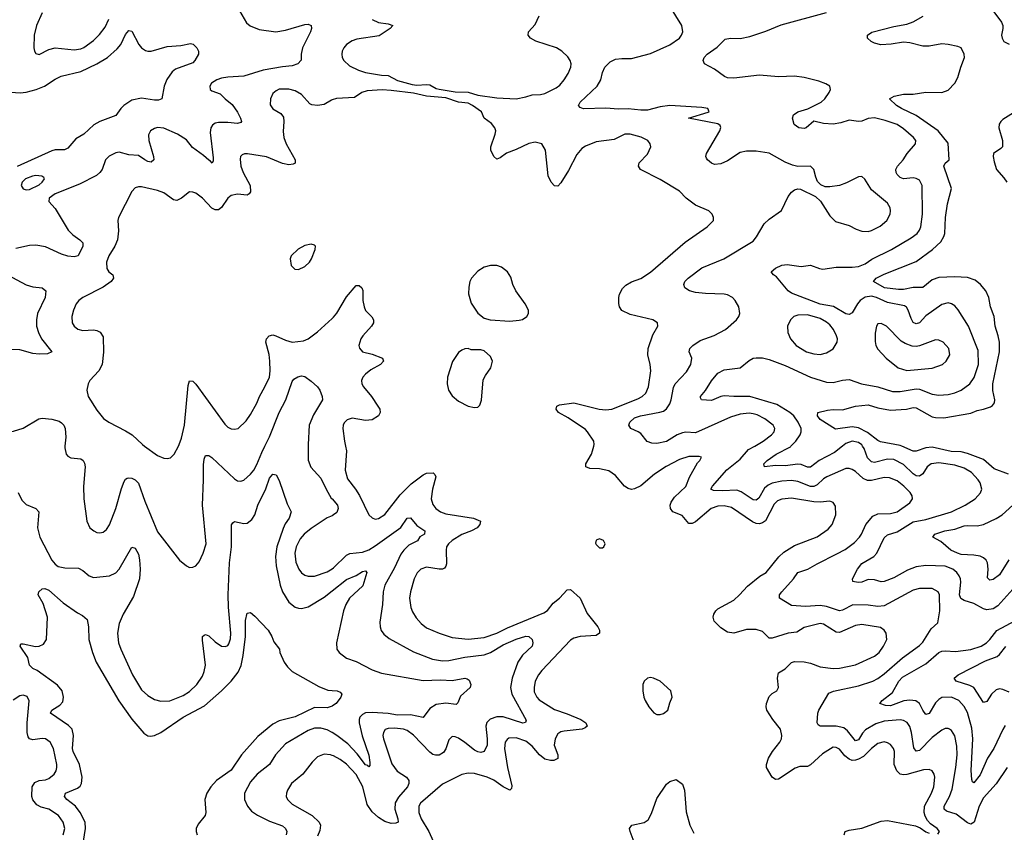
# Model space of a CAD drawing. Header units: inches. Extents: x 1834610 to 2027685, y 642842 to 774116.
# Tile 390 of 632: x 1998049 to 2004200, y 657586 to 662666. Entities that reach past the tile are written whole.
import ezdxf

# ---------------------------------------------------------------- set-up
doc = ezdxf.new("R2010")
doc.units = ezdxf.units.IN
doc.header["$MEASUREMENT"] = 0
for name, color, linetype in [('B9695', 7, 'Continuous'), ('B9696', 7, 'Continuous'), ('C0605', 7, 'Continuous'), ('C0606', 7, 'Continuous')]:
    doc.layers.add(name, color=color, linetype=linetype)

msp = doc.modelspace()

# ---------------------------------------------------------------- linework, layer by layer
at = {"layer": 'B9695', "color": 5}
for points, elevation in [([(1998331.3, 660000), (1998330.3, 659990), (1998338, 659950), (1998350, 659936.3), (1998367.6, 659927.6), (1998430, 659920.3), (1998445.5, 659910), (1998453.9, 659893.9), (1998456.9, 659870), (1998448, 659748), (1998450.3, 659670.3), (1998468.2, 659530), (1998487.3, 659490), (1998511, 659470), (1998530, 659460.5), (1998550, 659457.1), (1998570, 659461.6), (1998590, 659478), (1998610, 659507.7), (1998650, 659610.6), (1998684.8, 659735.2), (1998701.6, 659778.4), (1998710, 659792.4), (1998721.1, 659798.9), (1998730, 659802.6), (1998750, 659799), (1998770.4, 659790), (1998790, 659768), (1998830, 659655.5), (1998910, 659464.9), (1999046.9, 659286.9), (1999090, 659250.7), (1999110, 659242), (1999130, 659244), (1999150, 659251), (1999170, 659276), (1999195.6, 659330), (1999212.8, 659390), (1999189.8, 659629.8), (1999197.7, 659790), (1999197, 659883), (1999201.5, 659918.5), (1999210, 659940.5), (1999230, 659940.3), (1999250, 659927.8), (1999390, 659794.6), (1999410, 659783.6), (1999430, 659780.9), (1999450, 659786.5), (1999490, 659823.6), (1999510.7, 659849.3), (1999530, 659884.4), (1999560.9, 659959.1), (1999581, 660000)], 260), ([(1998828.7, 660000), (1998910, 659941.3), (1998950, 659923.8), (1998970, 659923), (1998990, 659927.7), (1999014, 659950), (1999039.9, 660000)], 280), ([(1999850.3, 660000), (1999851.9, 659911.9), (1999867.8, 659867.8), (1999930, 659799.3), (1999962.9, 659730), (1999995.2, 659675.2), (2000000, 659669.6)], 260), ([(1998039, 659710), (1998062.6, 659662.6), (1998090, 659634.9), (1998150.3, 659610.3), (1998168, 659590), (1998160.8, 659490), (1998173.6, 659430), (1998250, 659286.7), (1998270, 659261.7), (1998290, 659247.8), (1998330, 659239.6), (1998416.7, 659236.7), (1998442.9, 659222.9), (1998483, 659190), (1998510, 659179), (1998610, 659188.4), (1998650, 659208.1), (1998669.9, 659230.1), (1998750, 659367.7), (1998770, 659361.6), (1998790, 659324), (1998796.6, 659290), (1998800.6, 659230), (1998796.3, 659170), (1998759.4, 659060.6), (1998695.5, 658950), (1998669.2, 658890), (1998659.7, 658830), (1998666.9, 658770), (1998679.6, 658730), (1998753.4, 658570), (1998810, 658476.9), (1998850, 658441.5), (1998890, 658416.9), (1998930, 658404.7), (1998987.3, 658407.3), (1999070, 658441.2), (1999110, 658465.3), (1999155.2, 658510), (1999190, 658560.9), (1999202.1, 658590), (1999209.9, 658630), (1999190, 658786), (1999191.3, 658808.7), (1999201, 658819), (1999210, 658823.1), (1999230, 658812.9), (1999270, 658775.8), (1999310, 658749.2), (1999333.7, 658746.3), (1999350, 658754), (1999355.4, 658764.6), (1999365.7, 658794.3), (1999368.6, 658830), (1999353.3, 658993.3), (1999351, 659070), (1999359.6, 659270), (1999371.3, 659370), (1999372.7, 659507.3), (1999379.6, 659520.4), (1999390, 659528.2), (1999450, 659516.5), (1999470, 659519.1), (1999499, 659540.9), (1999517.6, 659570), (1999535.6, 659630), (1999586.5, 659733.5), (1999610, 659799.1), (1999630, 659824), (1999650, 659821), (1999670, 659784), (1999719.9, 659639.9), (1999744.6, 659590), (1999732.8, 659550), (1999706.8, 659513.2), (1999694.7, 659485.3), (1999654.9, 659370), (1999646.4, 659310), (1999650.9, 659250.9), (1999676.8, 659130), (1999690.9, 659090), (1999730, 659025.3), (1999770, 658992.6), (1999790, 658986.2), (1999810, 658985), (1999850, 658995.8), (1999950, 659054.6), (2000000, 659094.2)], 240), ([(2000000, 659565.1), (1999970, 659551.1), (1999870, 659484.5), (1999825.3, 659450), (1999800.3, 659419.7), (1999775.6, 659370), (1999767.1, 659330), (1999774.6, 659274.6), (1999792.8, 659230), (1999810, 659207.6), (1999830, 659194), (1999850, 659187.2), (1999890, 659187.5), (1999970, 659213.4), (2000000, 659232.6)], 260), ([(1998447.2, 657530), (1998460.4, 657610), (1998457.2, 657650), (1998426.9, 657710), (1998396.8, 657750), (1998344.2, 657790), (1998328.6, 657810), (1998334, 657830), (1998410, 657862.2), (1998425.6, 657874.4), (1998434.9, 657890), (1998438.8, 657930), (1998423.2, 658010), (1998381.9, 658090), (1998378.8, 658110), (1998384.4, 658190), (1998375.6, 658230), (1998354.3, 658254.3), (1998240.5, 658330), (1998249.8, 658350), (1998299.6, 658380.4), (1998319, 658401), (1998323.4, 658430), (1998314.1, 658470), (1998285.3, 658505.3), (1998157.1, 658597.1), (1998131.8, 658610), (1998109.8, 658629.9), (1998099.4, 658679.4), (1998052.3, 658750), (1998056.4, 658763.6), (1998070, 658763.8), (1998147.8, 658747.8), (1998170, 658749.3), (1998197.4, 658762.6), (1998215.9, 658790), (1998222.1, 658930), (1998195.3, 659015.3), (1998163.7, 659070), (1998169, 659090), (1998190, 659107.3), (1998206, 659110), (1998230, 659099.3), (1998320.4, 659020.4), (1998410, 658957.1), (1998440.9, 658940.9), (1998470, 658916), (1998479, 658870), (1998480.6, 658790), (1998503.5, 658710), (1998526.5, 658650), (1998667.6, 658407.6), (1998750, 658292.8), (1998824.9, 658204.9), (1998849.4, 658189.4), (1998866.5, 658186.5), (1998890, 658190.2), (1998929.9, 658210.1), (1999070, 658304.6), (1999203.5, 658376.5), (1999309.7, 658470), (1999370, 658530.4), (1999414, 658585.9), (1999432.2, 658627.7), (1999445.5, 658690), (1999458.4, 658810), (1999459.7, 658910), (1999470, 658956), (1999490, 658958.8), (1999517.3, 658937.3), (1999600.5, 658850), (1999623, 658810), (1999635.5, 658775.5), (1999670.8, 658730), (1999674.8, 658710), (1999700.7, 658650), (1999720.9, 658620.9), (1999750, 658590.7), (1999917.2, 658497.2), (1999974.6, 658474.6), (2000000, 658472.5)], 220), ([(1998320.8, 657570), (1998329.8, 657610), (1998319.8, 657650), (1998290.8, 657690), (1998230, 657729.9), (1998183.4, 657743.4), (1998156.8, 657756.8), (1998130, 657787.9), (1998123.7, 657810), (1998127.3, 657870), (1998143.6, 657896.4), (1998170, 657909.4), (1998210, 657914), (1998230, 657921), (1998264.1, 657950), (1998276.5, 657970), (1998281.6, 657990), (1998280.7, 658010), (1998259, 658110), (1998239.1, 658150), (1998210, 658169.8), (1998190, 658171.4), (1998130, 658164.3), (1998109.5, 658169.5), (1998101.5, 658181.5), (1998095, 658210), (1998095.6, 658270), (1998107, 658407), (1998095.2, 658435.2), (1998070, 658443.5), (1998050, 658439.2), (1998008.1, 658411.9)], 240), ([(2000000, 658374.8), (1999970, 658364), (1999890, 658365.1), (1999770, 658308.5), (1999670, 658282.5), (1999630, 658261), (1999535.7, 658184.3), (1999434.8, 658070), (1999370, 657974.4), (1999279, 657910), (1999242.4, 657870), (1999218.3, 657830), (1999205.7, 657790), (1999212, 657710), (1999206.4, 657690), (1999164, 657635.9), (1999152, 657610), (1999152, 657590), (1999158.4, 657570)], 220), ([(2000000, 658208.6), (1999970, 658226.7), (1999930, 658237.1), (1999890, 658237.4), (1999850, 658222.7), (1999710, 658138.2), (1999645.8, 658070), (1999610.1, 658009.9), (1999531.7, 657948.3), (1999490, 657900.5), (1999453.4, 657830), (1999454, 657790), (1999471.9, 657750), (1999497.8, 657717.8), (1999533.5, 657693.5), (1999610, 657655.3), (1999690, 657625.8), (1999710.3, 657610), (1999716.9, 657590), (1999714.2, 657570)], 240), ([(2000000, 658066.4), (1999990, 658069.8), (1999950, 658073.8), (1999910, 658057.7), (1999875.3, 658024.7), (1999818.3, 657950), (1999747.8, 657890), (1999721.5, 657850), (1999715.6, 657830), (1999714.3, 657810), (1999721.1, 657790), (1999750, 657762), (1999875.8, 657690), (1999919.7, 657650), (1999927.2, 657630), (1999923.9, 657596.1), (1999910, 657560.5)], 260)]:
    msp.add_lwpolyline(points, dxfattribs=dict(at, elevation=elevation))
at = {"layer": 'B9696', "color": 5}
for points, elevation in [([(1999421.7, 662721.7), (1999466.4, 662646.4), (1999488.3, 662628.3), (1999544.5, 662604.5), (1999649.8, 662590.2), (1999710, 662599.7), (1999830, 662636.1), (1999850, 662638), (1999870.5, 662630), (1999872, 662610), (1999864.6, 662590), (1999815.4, 662490), (1999807.8, 662450), (1999806.7, 662413.3), (1999786.8, 662390), (1999750, 662377.2), (1999690, 662371.4), (1999570, 662350.5), (1999450, 662311.8), (1999350, 662306.8), (1999310, 662299.4), (1999279.3, 662290), (1999247, 662270), (1999236.4, 662250), (1999239.1, 662230), (1999250, 662220.5), (1999301.3, 662201.3), (1999331.9, 662170), (1999375.5, 662135.5), (1999410, 662088.4), (1999428.8, 662050), (1999433.7, 662030), (1999430, 662022.7), (1999410, 662015.8), (1999350, 662023.7), (1999290, 662023.5), (1999270, 662019.7), (1999252.9, 662007.1), (1999243.6, 661990), (1999239.1, 661960.9), (1999257.5, 661802.5), (1999256.9, 661783.1), (1999250.3, 661769.7), (1999241.7, 661781.7), (1999230, 661786.9), (1999197.1, 661817.1), (1999127.3, 661867.3), (1999090, 661914.2), (1999035.1, 661950), (1998950, 661987.6), (1998910, 661991.9), (1998890, 661986.2), (1998866.3, 661970), (1998853.3, 661946.7), (1998854.7, 661910), (1998885.2, 661810), (1998886.3, 661790), (1998870, 661774.7), (1998850, 661778.5), (1998830, 661789), (1998790, 661817.8), (1998730, 661820.5), (1998670, 661837), (1998650, 661834), (1998608.3, 661811.7), (1998584.7, 661790), (1998563.2, 661730), (1998550, 661711.3), (1998527.5, 661692.5), (1998422.9, 661637.1), (1998270, 661577.1), (1998232, 661550), (1998230.4, 661530), (1998270, 661484.6), (1998351, 661351), (1998380.1, 661320.1), (1998424.4, 661290), (1998442.4, 661270), (1998443.8, 661250), (1998413, 661190), (1998390, 661183.5), (1998350, 661188), (1998310, 661199.8), (1998210, 661246.6), (1998150, 661255.7), (1998110, 661254), (1998024.6, 661235.4)], 260), ([(1998190, 662707.8), (1998154.7, 662630), (1998138.4, 662570), (1998137.4, 662490), (1998140.4, 662470), (1998150, 662454), (1998170, 662448.8), (1998230, 662478.5), (1998270, 662490.2), (1998390, 662477.8), (1998430, 662482.9), (1998450, 662491.2), (1998510, 662535), (1998547, 662573), (1998581.8, 662618.2), (1998605.6, 662670)], 260), ([(1997993.1, 662213.1), (1998052.3, 662207.7), (1998090, 662213), (1998151.8, 662230), (1998204.4, 662250), (1998270, 662294.2), (1998306.9, 662313.1), (1998430, 662342), (1998531.2, 662388.8), (1998596.8, 662430), (1998657.4, 662482.6), (1998679.8, 662510), (1998710, 662573.4), (1998730, 662597.3), (1998750, 662594.8), (1998793.7, 662510), (1998810.2, 662490), (1998833.8, 662473.8), (1998850, 662468.5), (1998870, 662469.3), (1998970, 662498.4), (1999055.3, 662504.7), (1999116.3, 662516.3), (1999133, 662513), (1999154.8, 662490), (1999166, 662470), (1999166.8, 662450), (1999143, 662410), (1999130, 662397), (1999023.1, 662356.9), (1999000.7, 662339.3), (1998968.7, 662291.3), (1998950.6, 662250), (1998936.3, 662170), (1998916.8, 662163.2), (1998890, 662162.3), (1998810, 662175.2), (1998750, 662162.2), (1998699, 662130), (1998679.6, 662110), (1998650, 662067), (1998550, 662029.8), (1998511.5, 662008.5), (1998450.3, 661950), (1998399.3, 661920.7), (1998350, 661862.4), (1998327.8, 661852.2), (1998270, 661851.6), (1998250, 661846.5), (1998032.8, 661747.2)], 240), ([(2000000, 662164.3), (1999996.8, 662163.2), (1999950, 662136.1), (1999909.8, 662129.8), (1999874, 662134), (1999860.7, 662140.7), (1999810, 662197.7), (1999770, 662220.9), (1999730, 662231.9), (1999670, 662230.5), (1999650, 662220.9), (1999630, 662203.6), (1999614.9, 662170), (1999614.3, 662134.3), (1999629.2, 662109.2), (1999679.4, 662079.4), (1999697.1, 662057.1), (1999699.6, 662030), (1999693.8, 661966.2), (1999698.4, 661930), (1999714.3, 661890), (1999768.8, 661790), (1999770.2, 661769.8), (1999757.4, 661762.6), (1999730, 661757.6), (1999690, 661767), (1999590, 661808.1), (1999472.8, 661827.2), (1999453.3, 661826.7), (1999439, 661821), (1999429, 661811), (1999425.7, 661794.3), (1999430.2, 661750), (1999445.5, 661710), (1999487.6, 661630), (1999490, 661589.3), (1999482.8, 661577.2), (1999470.2, 661569.8), (1999410, 661575.9), (1999370, 661566.3), (1999348.3, 661550), (1999310, 661490.9), (1999290, 661477.2), (1999270, 661476.4), (1999250, 661487.7), (1999190, 661551), (1999150, 661580.5), (1999130, 661588.2), (1999110, 661589.6), (1999060.3, 661550), (1999030, 661535.3), (1999010, 661538.7), (1998950, 661582.5), (1998910, 661598.5), (1998810, 661620.4), (1998790, 661621.7), (1998770, 661615.1), (1998750, 661592), (1998665.3, 661430), (1998662.3, 661410), (1998666.2, 661346.2), (1998660.1, 661290), (1998643.5, 661250), (1998605.8, 661190), (1998592, 661150), (1998592.2, 661110), (1998606.5, 661090), (1998631.2, 661070), (1998635, 661050), (1998620.2, 661030), (1998570, 660993.3), (1998444, 660930), (1998418, 660910), (1998402.4, 660890), (1998384.9, 660850), (1998374.4, 660810), (1998377.1, 660770), (1998388.9, 660748.9), (1998411.9, 660731.8), (1998443.6, 660723.6), (1998510, 660726.5), (1998530, 660722.8), (1998551.7, 660711.7), (1998570, 660682.8), (1998573.1, 660586.9), (1998564.4, 660510), (1998542.3, 660470), (1998486, 660410), (1998475.5, 660390), (1998468, 660350), (1998476.4, 660310), (1998530, 660224), (1998572.8, 660172.8), (1998604.9, 660150), (1998710, 660096.5), (1998750.5, 660070), (1998814.9, 660010), (1998828.7, 660000)], 280), ([(1997971.7, 661070), (1998090, 661009.2), (1998130, 660996.2), (1998189, 660989), (1998211.3, 660971.3), (1998208, 660930), (1998160.7, 660830), (1998154.5, 660790), (1998154.5, 660750), (1998166.7, 660710), (1998185.6, 660670), (1998250, 660589.4), (1998222.5, 660577.5), (1998170, 660574.6), (1998130, 660579.1), (1998050, 660601.8), (1997990, 660603.5)], 260), ([(1999039.9, 660000), (1999045.1, 660010), (1999058.7, 660050), (1999077.4, 660130), (1999100.8, 660379.2), (1999110, 660407.7), (1999130, 660406.4), (1999150, 660387), (1999330, 660137), (1999350, 660118.7), (1999370, 660108.5), (1999390, 660104.9), (1999413.2, 660110), (1999463, 660157), (1999490, 660197.3), (1999530, 660268.4), (1999546.4, 660310), (1999581, 660370), (1999608.4, 660430), (1999613.6, 660470), (1999612.2, 660530), (1999606.3, 660573.7), (1999587.4, 660650), (1999590.8, 660670), (1999606.8, 660690), (1999630, 660695.5), (1999649.8, 660690.2), (1999710, 660662), (1999750, 660650.3), (1999821.7, 660658.3), (1999850, 660670.3), (1999910, 660715.3), (2000000, 660797.9)], 280), ([(1999581, 660000), (1999610, 660058.9), (1999669.4, 660210.6), (1999711.3, 660288.7), (1999750, 660403), (1999761, 660419), (1999785.9, 660434.1), (1999810, 660439), (1999830, 660434.5), (1999870, 660406.9), (1999910.1, 660370), (1999922.9, 660350), (1999938.4, 660310), (1999940.3, 660290), (1999884.3, 660195.7), (1999857.9, 660130), (1999850.1, 660010), (1999850.3, 660000)], 260), ([(1997639, 660000), (1997618.9, 660030), (1997619.7, 660050), (1997633.4, 660066.6), (1997659.3, 660080.7), (1997747.2, 660112.8), (1997790, 660118.5), (1997870, 660098.7), (1997970, 660090.4), (1998010, 660093.7), (1998070, 660112), (1998169.3, 660170), (1998190, 660174.6), (1998250, 660168.8), (1998295.3, 660155.3), (1998310, 660146.4), (1998323.7, 660130), (1998332.3, 660110), (1998336.7, 660056.7), (1998331.3, 660000)], 260)]:
    msp.add_lwpolyline(points, dxfattribs=dict(at, elevation=elevation))
for points, elevation in [([(1998150, 661691.2), (1998128.4, 661688.4), (1998084.6, 661670), (1998064.6, 661650), (1998058.8, 661630), (1998070, 661608.1), (1998090, 661602.7), (1998110, 661604.7), (1998170, 661632.8), (1998189.8, 661650), (1998203.1, 661670), (1998198.9, 661678.9), (1998187.6, 661687.6)], 260), ([(1999870, 661262.9), (1999830, 661253.7), (1999788.7, 661231.3), (1999744.4, 661190), (1999737.8, 661170), (1999744.6, 661130), (1999767, 661107), (1999790, 661104.2), (1999830, 661123.1), (1999858.9, 661150), (1999871, 661170), (1999894, 661230), (1999896, 661250), (1999890, 661257.2)], 320)]:
    msp.add_lwpolyline(points, close=True, dxfattribs=dict(at, elevation=elevation))
at = {"layer": 'C0605', "color": 5}
for points, elevation in [([(2000083.6, 660000), (2000090.2, 659970), (2000082.5, 659850), (2000095.6, 659795.6), (2000147.3, 659730), (2000171.3, 659691.3), (2000230, 659570.4), (2000250, 659552.2), (2000270, 659544.2), (2000290, 659546.5), (2000330, 659571.5), (2000425.3, 659694.7), (2000495, 659765), (2000570, 659821.1), (2000590.2, 659830.2), (2000632.4, 659832.4), (2000643.1, 659823.1), (2000648.8, 659808.8), (2000627.5, 659730), (2000620.2, 659670), (2000630, 659634.9), (2000649, 659610), (2000677, 659590), (2000710, 659576.6), (2000882.8, 659550), (2000927.7, 659530), (2000924.4, 659510), (2000905.7, 659490), (2000870.3, 659470), (2000810, 659447), (2000749.7, 659410.3), (2000726.7, 659390), (2000716, 659370), (2000712.6, 659350), (2000715.1, 659264.9), (2000711.6, 659248.4), (2000702.2, 659237.8), (2000690, 659231), (2000670, 659229.8), (2000590, 659243.1), (2000554.4, 659230), (2000531.7, 659208.3), (2000514, 659170), (2000489.2, 659090), (2000483.8, 659050), (2000493, 658990), (2000503.2, 658963.2), (2000525.9, 658925.9), (2000556, 658890), (2000590, 658863.6), (2000670, 658830.2), (2000750, 658804.3), (2000850, 658793.5), (2000950, 658803.2), (2001030, 658830.1), (2001096.4, 658863.6), (2001323.3, 658956.7), (2001346.7, 658973.3), (2001382.2, 659017.8), (2001421, 659050), (2001470, 659102.4), (2001490, 659102.8), (2001550, 659049.4), (2001592.9, 658952.9), (2001660.2, 658870), (2001671, 658850), (2001670.1, 658829.9), (2001650, 658815), (2001550, 658810.5), (2001510, 658799.9), (2001490, 658787.6), (2001310, 658597.2), (2001290.2, 658570), (2001270.1, 658529.9), (2001262, 658490), (2001263.8, 658463.8), (2001278.9, 658430), (2001294.7, 658414.7), (2001390, 658354.1), (2001470, 658327.2), (2001554, 658290), (2001585.7, 658270), (2001594.9, 658250), (2001581.8, 658238.2), (2001562.8, 658230), (2001450, 658218.6), (2001430, 658213.3), (2001410, 658200.3), (2001393.5, 658170), (2001387.8, 658130), (2001411, 658070), (2001410, 658047.8), (2001385.7, 658034.3), (2001365.7, 658034.3), (2001330, 658043.8), (2001297, 658070), (2001250, 658124.5), (2001210, 658154.6), (2001150, 658177.1), (2001105.2, 658174.8), (2001093.3, 658166.7), (2001082.2, 658150), (2001076.6, 658110), (2001095.3, 657990), (2001123.8, 657876.2), (2001121.3, 657858.7), (2001110.8, 657850), (2001070, 657870.6), (2001011.8, 657911.8), (2000970, 657931), (2000890, 657952.5), (2000850, 657956.2), (2000810, 657946), (2000690, 657885.6), (2000552.1, 657767.9), (2000542, 657750), (2000541.4, 657710), (2000556.6, 657670), (2000605.1, 657590), (2000632.7, 657530)], 280), ([(2003785.6, 657574.4), (2003795.1, 657590), (2003779.5, 657610), (2003739.4, 657639.4), (2003720.4, 657660.4), (2003706, 657686), (2003699.2, 657710), (2003702, 657750), (2003745.7, 657830), (2003760.6, 657870), (2003766.8, 657930), (2003762.7, 657950), (2003750, 657969.6), (2003730, 657978), (2003696, 657975.9), (2003590, 657947.9), (2003570, 657945.9), (2003550, 657949.9), (2003528.4, 657970), (2003512.5, 658010), (2003513.4, 658090), (2003508.7, 658110), (2003490, 658134.5), (2003470, 658145.8), (2003450, 658150.6), (2003410, 658140.6), (2003370, 658109.9), (2003319.8, 658060.2), (2003290, 658042.4), (2003270, 658036), (2003250, 658035), (2003230, 658042), (2003203.8, 658063.8), (2003170, 658105.6), (2003150, 658116.2), (2003130, 658118.5), (2003064.4, 658075.6), (2002990, 658007), (2002970, 657997.8), (2002923.1, 657996.9), (2002892.4, 657987.6), (2002790, 657917.2), (2002770, 657916), (2002750, 657929.8), (2002714.2, 657990), (2002714.2, 658010), (2002727.2, 658050), (2002751.5, 658090), (2002797.8, 658150), (2002807.4, 658170), (2002810.7, 658190), (2002801.8, 658230), (2002754.1, 658290), (2002717.3, 658350), (2002713.2, 658370), (2002713.6, 658390), (2002730, 658434.9), (2002750, 658454.4), (2002779, 658470), (2002789.4, 658490), (2002782.8, 658550), (2002790, 658581.6), (2002830, 658608.5), (2002870, 658647.6), (2002890, 658653), (2002950, 658651.8), (2002990, 658642.9), (2003050, 658619.3), (2003130, 658610.2), (2003170, 658611.7), (2003270, 658633.5), (2003390, 658686.2), (2003418.9, 658710), (2003446.2, 658750), (2003465.1, 658790), (2003461.3, 658830), (2003449.7, 658850), (2003425.6, 658865.6), (2003310, 658885.2), (2003270, 658877.7), (2003170, 658834.5), (2003150, 658836.5), (2003070, 658886.6), (2003050, 658891.2), (2002950, 658867), (2002903, 658837), (2002850, 658830.7), (2002750, 658798.6), (2002730, 658800.3), (2002690, 658840.3), (2002650, 658853.2), (2002590, 658854.3), (2002510, 658831.1), (2002470, 658836.9), (2002430, 658864.7), (2002386.6, 658906.6), (2002381.3, 658930), (2002385.4, 658950), (2002396.9, 658970), (2002410, 658982), (2002510, 659037.7), (2002546, 659070), (2002595, 659125), (2002672.8, 659187.2), (2002712.2, 659210), (2002791.7, 659308.3), (2002823.3, 659336.7), (2002890, 659378), (2003030, 659433.2), (2003099.7, 659480.3), (2003125.4, 659510), (2003148, 659570), (2003145.1, 659625.1), (2003130, 659647), (2003110, 659656), (2003050, 659649.8), (2003010, 659652.2), (2002870, 659675.2), (2002810, 659669.2), (2002782.8, 659657.2), (2002762.2, 659637.8), (2002707.3, 659532.7), (2002690, 659519.4), (2002670, 659515), (2002650, 659517), (2002627.1, 659527.1), (2002495.5, 659615.6), (2002450, 659626.6), (2002410, 659623.9), (2002369.2, 659610), (2002270, 659525.8), (2002250, 659516.2), (2002230, 659516.4), (2002187.2, 659567.2), (2002129, 659590), (2002114.1, 659610), (2002112.6, 659630), (2002118.1, 659650), (2002138.8, 659681.2), (2002210, 659747), (2002234.2, 659805.8), (2002284.1, 659895.9), (2002298, 659910), (2002308, 659930), (2002294, 659934), (2002230, 659934), (2002170, 659916.8), (2002087.6, 659872.4), (2002015.2, 659824.8), (2001929.3, 659750.7), (2001890, 659732.1), (2001870, 659728.9), (2001850, 659734), (2001827.4, 659750), (2001770, 659817.2), (2001730, 659845.8), (2001670, 659858.1), (2001610, 659859.8), (2001585.1, 659870), (2001586.4, 659890), (2001621.2, 659950), (2001628, 659970), (2001634.9, 660000)], 280), ([(2004217.6, 657990), (2004150, 657888), (2004070, 657801.5), (2004042.1, 657750), (2004011.3, 657650), (2003990, 657636.4), (2003970, 657644.2), (2003900, 657700), (2003838.6, 657718.5), (2003823.9, 657730), (2003825.2, 657750), (2003857.3, 657810), (2003874.4, 657854.4), (2003897.3, 657990), (2003905.9, 658070), (2003903.4, 658123.4), (2003890, 658189.5), (2003870, 658222), (2003858.4, 658230), (2003850, 658235.1), (2003830, 658234.7), (2003810, 658225.1), (2003750, 658178.2), (2003670, 658097.5), (2003650, 658092.9), (2003633.8, 658113.8), (2003620.2, 658210), (2003610, 658247.8), (2003592.5, 658272.5), (2003570, 658285.5), (2003549.1, 658289.1), (2003450, 658280.9), (2003396.4, 658263.6), (2003333.2, 658226.8), (2003314.6, 658205.4), (2003290, 658162.8), (2003270, 658157.1), (2003220.6, 658220.6), (2003198.1, 658238.1), (2003150, 658249.4), (2003048.6, 658248.6), (2003036.9, 658256.9), (2003030, 658269), (2003034.7, 658330), (2003041, 658350), (2003103.6, 658456.4), (2003132, 658468), (2003290, 658501.4), (2003378, 658530), (2003410, 658547.8), (2003450, 658576.3), (2003563.4, 658676.6), (2003670, 658754.5), (2003690, 658774.4), (2003742.7, 658857.3), (2003785.4, 658894.6), (2003796.8, 658970), (2003795.7, 659070), (2003786.3, 659090), (2003749, 659109), (2003670, 659110.6), (2003630, 659099.4), (2003450, 659001.7), (2003410, 658996.3), (2003350, 659006.2), (2003252.9, 659007.1), (2003190, 658974), (2003170, 658970.7), (2003090, 658998.1), (2003050, 659004.4), (2002957.1, 658997.2), (2002870, 659004.4), (2002795.1, 659050), (2002796.3, 659070), (2002809.8, 659090), (2002882.4, 659170), (2002910.6, 659209.4), (2002973, 659230), (2003030, 659263.8), (2003154.5, 659325.5), (2003205.5, 659354.5), (2003263.1, 659396.9), (2003294.6, 659430), (2003308, 659450), (2003334.4, 659510), (2003378, 659562), (2003410, 659575.8), (2003490, 659578.3), (2003529.9, 659590.1), (2003610, 659644.4), (2003626.2, 659670), (2003624.2, 659690), (2003612.9, 659710), (2003571.6, 659750), (2003530, 659782.6), (2003482.7, 659802.7), (2003450, 659803.4), (2003370, 659784.9), (2003345.6, 659785.6), (2003317.9, 659797.9), (2003270, 659841.4), (2003250, 659852.9), (2003230, 659859.8), (2003210, 659859), (2003091.1, 659808.9), (2003070, 659795.2), (2003030, 659757.7), (2003010, 659746.6), (2002990, 659746.5), (2002910, 659778.8), (2002870, 659784.3), (2002810, 659780.4), (2002750, 659767.7), (2002723.7, 659756.3), (2002702.1, 659737.9), (2002665.8, 659674.2), (2002650, 659662), (2002630, 659663.4), (2002555.1, 659715.1), (2002530, 659725.3), (2002440.2, 659720.2), (2002383.2, 659723.2), (2002366, 659730), (2002376.4, 659750), (2002467.4, 659852.6), (2002550, 659919.3), (2002602.2, 659977.8), (2002641.4, 660000)], 260), ([(2003188.9, 660000), (2003139.5, 659960.5), (2003043.8, 659910), (2002990, 659868.4), (2002970, 659867.9), (2002930, 659885.4), (2002910, 659887.3), (2002830, 659875.8), (2002770, 659878.6), (2002702, 659870), (2002698, 659890), (2002719.2, 659910), (2002775.6, 659950), (2002863.6, 659996.4), (2002867.3, 660000)], 240), ([(2004290, 659147.1), (2004158.6, 659001.4), (2004130, 658983.4), (2004090, 658977.3), (2004070, 658982.9), (2004010, 659015.3), (2003950, 659034.7), (2003927.9, 659047.9), (2003919.9, 659070), (2003929.3, 659150), (2003926.9, 659170), (2003918.2, 659190), (2003903.1, 659210), (2003879.2, 659230), (2003830, 659248.7), (2003710, 659252.7), (2003650, 659244.3), (2003595.4, 659224.6), (2003510, 659176.1), (2003450, 659154.2), (2003430, 659151.9), (2003390, 659163.1), (2003350, 659165.4), (2003310.8, 659150), (2003287.7, 659147.7), (2003254, 659154), (2003252.3, 659170), (2003283.8, 659230), (2003310, 659265.5), (2003383.9, 659310), (2003403.8, 659330), (2003450, 659427), (2003470, 659445.4), (2003530, 659464.1), (2003630, 659527.5), (2003710, 659540.6), (2003869.9, 659590.1), (2003955.1, 659630), (2004018, 659670), (2004052.3, 659707.7), (2004059.7, 659730), (2004049.8, 659770), (2004036.4, 659790), (2003994.5, 659834.5), (2003950, 659861.1), (2003890, 659880.4), (2003790, 659895.4), (2003742.3, 659890), (2003718.6, 659870), (2003690, 659825.8), (2003670, 659812.9), (2003650, 659815.2), (2003630, 659827.3), (2003570, 659884.2), (2003510, 659916.1), (2003470, 659918.3), (2003390, 659897.1), (2003370, 659901.4), (2003346.1, 659926.1), (2003324.5, 659984.5), (2003315, 660000)], 240), ([(2004225.2, 659825.2), (2004137.5, 659857.5), (2004070, 659915.8), (2003970, 659954.3), (2003930, 659963.3), (2003867.2, 659967.2), (2003750, 659992.6), (2003710.1, 659989.9), (2003650, 659969), (2003630, 659968.2), (2003560.4, 660000)], 220), ([(2000000, 659669.6), (2000033.4, 659630), (2000038.5, 659610), (2000030, 659584.4), (2000010, 659569.8), (2000000, 659565.1)], 260), ([(2004228.6, 659290), (2004170, 659195.6), (2004130, 659165.7), (2004110, 659161.6), (2004095.6, 659175.6), (2004099.4, 659230), (2004095, 659270), (2004086.8, 659286.8), (2004070, 659302.2), (2004050, 659311.2), (2004010, 659319.2), (2003930, 659323.4), (2003906.9, 659330), (2003866.9, 659350), (2003802.7, 659402.7), (2003753.2, 659430), (2003766, 659450), (2003829.3, 659470), (2003890, 659479.8), (2003950, 659500.6), (2003970, 659504.7), (2004030, 659502.5), (2004069.6, 659510), (2004150, 659546.8), (2004187.4, 659570), (2004253.7, 659630)], 220), ([(2000000, 659232.6), (2000010, 659239), (2000090, 659317.6), (2000112.2, 659327.8), (2000190, 659337.2), (2000230, 659352.4), (2000270, 659375.7), (2000429, 659491), (2000470, 659550.2), (2000490, 659552.3), (2000530, 659504.3), (2000580.4, 659470), (2000577.1, 659450), (2000548, 659432), (2000533.1, 659406.9), (2000479.8, 659380.2), (2000448.4, 659350), (2000430, 659324), (2000390, 659239.1), (2000330.2, 659130), (2000319, 659090), (2000316.3, 659010), (2000298.7, 658898.7), (2000300.3, 658870), (2000307.7, 658847.7), (2000323.9, 658823.9), (2000356.3, 658796.3), (2000510, 658713), (2000628.2, 658668.3), (2000690, 658656.8), (2000730, 658660.6), (2000830, 658681.3), (2000950, 658694.6), (2000989.9, 658710.1), (2001070, 658756.9), (2001150, 658793.5), (2001210, 658812.8), (2001230, 658809.3), (2001249.3, 658790), (2001253.8, 658770), (2001249.3, 658750), (2001190, 658693.8), (2001161, 658650), (2001124.7, 658550), (2001114.6, 658490), (2001123.7, 658450), (2001213.2, 658286.8), (2001207.7, 658272.3), (2001191.2, 658268.8), (2001070, 658308.4), (2001030, 658308.4), (2000986.9, 658293.1), (2000968, 658272), (2000961.5, 658250), (2000970.1, 658170), (2000968.4, 658130), (2000950, 658091.3), (2000930, 658084.2), (2000910, 658088), (2000890, 658098.4), (2000830, 658147.9), (2000790, 658173.5), (2000770, 658183.5), (2000750, 658183.6), (2000730, 658163.7), (2000710, 658107.3), (2000695.7, 658084.3), (2000670, 658067.7), (2000647.4, 658067.4), (2000630, 658071.8), (2000610, 658087.6), (2000510, 658192.1), (2000470, 658221.3), (2000446, 658230), (2000390, 658237), (2000350, 658234.2), (2000332.5, 658227.5), (2000320.9, 658210), (2000318, 658190), (2000321.2, 658170), (2000373.2, 658013.2), (2000407.2, 657967.2), (2000464.2, 657930), (2000479.6, 657910), (2000480.2, 657890), (2000471, 657870), (2000414.3, 657805.7), (2000394.8, 657770), (2000392.4, 657730), (2000411.9, 657670), (2000412.8, 657650), (2000398.2, 657641.8), (2000370, 657641.7), (2000330, 657652.8), (2000290, 657678.4), (2000250, 657713.4), (2000220.2, 657760.2), (2000193, 657870), (2000150, 657946.6), (2000090, 658011.2), (2000050, 658040.9), (2000010, 658062.9), (2000000, 658066.4)], 260), ([(2000000, 659094.2), (2000090, 659165.5), (2000149.9, 659190.1), (2000190, 659215.2), (2000210, 659220.3), (2000217.8, 659210), (2000192.7, 659127.3), (2000110, 659049.7), (2000086.3, 659010), (2000070.9, 658970), (2000028.9, 658770), (2000030.3, 658730.3), (2000043.8, 658710), (2000090, 658674.9), (2000150, 658652.6), (2000250, 658602), (2000310, 658581), (2000570, 658535.7), (2000678.5, 658538.5), (2000750, 658534), (2000830, 658548.5), (2000844.9, 658544.9), (2000856.2, 658536.2), (2000868, 658510), (2000862.4, 658490), (2000803.2, 658436.8), (2000785.3, 658394.7), (2000775.6, 658384.4), (2000710, 658393.6), (2000650, 658384.1), (2000610, 658360.3), (2000570, 658302.6), (2000490, 658319.9), (2000410, 658317.8), (2000350, 658329.3), (2000250, 658335.5), (2000210, 658332.8), (2000190, 658322.6), (2000174.6, 658305.4), (2000168.8, 658290), (2000169, 658270), (2000188.9, 658189), (2000230, 658067.3), (2000237, 658023), (2000235.8, 658004.2), (2000230, 657995.1), (2000223.3, 658003.3), (2000210, 658007.6), (2000156.9, 658076.9), (2000097.9, 658137.9), (2000030.7, 658190), (2000000, 658208.6)], 240), ([(2004205.9, 658254.1), (2004190, 658228), (2004134.4, 658110), (2004095, 658050), (2004050, 657944.8), (2004010, 657894.7), (2004001, 657901), (2003996.1, 657916.1), (2003992.9, 657972.9), (2004003.8, 658170), (2003996.8, 658236.8), (2003970, 658335.4), (2003950, 658372), (2003916.4, 658410), (2003870.4, 658430.4), (2003810, 658427.6), (2003790, 658416.5), (2003770, 658394), (2003730, 658327.7), (2003710, 658322.7), (2003690, 658349.7), (2003670.8, 658390.8), (2003647.7, 658407.7), (2003610, 658412.1), (2003573.3, 658406.7), (2003490, 658377), (2003458.3, 658378.3), (2003422.7, 658390), (2003436.3, 658410), (2003500.7, 658459.3), (2003540.5, 658530), (2003564.9, 658555.1), (2003710, 658638.3), (2003790, 658709.3), (2003810, 658718.6), (2003830, 658720.9), (2003895, 658715), (2003990, 658728.5), (2004054.7, 658750), (2004088, 658770), (2004110, 658791), (2004152.8, 658847.2), (2004270, 658909.3)], 240), ([(2004230, 658462.6), (2004190, 658478.5), (2004170, 658481.7), (2004150, 658476.8), (2004119, 658450), (2004090, 658402.7), (2004070, 658397), (2004009.9, 658489.9), (2003983.8, 658503.8), (2003899.5, 658530), (2003887, 658550), (2003912, 658570), (2004082.1, 658657.8), (2004154.5, 658685.5), (2004170, 658696.8), (2004210, 658746.3)], 220), ([(2000000, 658472.5), (2000031.3, 658470), (2000050, 658462), (2000062, 658450), (2000055.5, 658430), (2000024.9, 658390), (2000003.8, 658376.2), (2000000, 658374.8)], 220), ([(2001900.8, 657490), (2001861.6, 657590), (2001858.5, 657610), (2001874, 657630), (2001950, 657647.6), (2001975.5, 657664.5), (2001995.8, 657704.2), (2002030, 657796), (2002090, 657886), (2002110, 657903.1), (2002150, 657916.3), (2002190, 657887.3), (2002201.2, 657850), (2002213, 657713.1), (2002234.8, 657630), (2002260.2, 657580.2)], 280), ([(2003199.7, 657570), (2003205.6, 657590), (2003230, 657598.4), (2003310, 657611.9), (2003430, 657654.7), (2003470, 657659.2), (2003645.1, 657625.1), (2003674.4, 657614.4), (2003710, 657587.6), (2003730, 657579.5)], 280)]:
    msp.add_lwpolyline(points, dxfattribs=dict(at, elevation=elevation))
at = {"layer": 'C0605', "color": 5, "elevation": 320}
for points in [[(2001670, 659420.7), (2001650, 659412.7), (2001646.9, 659393.1), (2001650, 659384), (2001670, 659364.4), (2001690, 659364.9), (2001699, 659370), (2001706, 659390), (2001696, 659410)], [(2001990, 658553.5), (2001970, 658549.6), (2001950.4, 658530), (2001942, 658510), (2001941.1, 658470), (2001947.4, 658430), (2001955.6, 658410), (2001979.1, 658370), (2002010, 658331.8), (2002030, 658322.6), (2002050, 658321.7), (2002070, 658327.4), (2002098, 658350), (2002110, 658396), (2002125.1, 658430), (2002117.4, 658470), (2002050, 658531.3), (2002008.7, 658550)]]:
    msp.add_lwpolyline(points, close=True, dxfattribs=at)
at = {"layer": 'C0606', "color": 5}
for points, elevation in [([(2002641.4, 660000), (2002694.5, 660030), (2002745.4, 660070), (2002762.6, 660090), (2002766.6, 660110), (2002755.8, 660130), (2002704.7, 660170), (2002655.2, 660195.2), (2002630, 660202), (2002605, 660205), (2002550, 660200.5), (2002490, 660180.5), (2002270, 660083.2), (2002210, 660087.5), (2002190, 660084), (2002155.8, 660070), (2002090, 660029.8), (2002030, 660016.2), (2001998, 660018), (2001968.7, 660028.7), (2001930, 660078), (2001913.2, 660090), (2001866.6, 660110), (2001853.3, 660130), (2001859.7, 660150), (2001890, 660177.4), (2001926.6, 660190), (2002048.8, 660211.2), (2002070, 660218.2), (2002090, 660233.8), (2002110, 660264.4), (2002119.6, 660290), (2002132.9, 660367.1), (2002143.5, 660390), (2002215.4, 660464.6), (2002242, 660510), (2002248.1, 660550), (2002231.3, 660590), (2002235.8, 660610), (2002253.5, 660630), (2002300.6, 660659.4), (2002388.3, 660691.7), (2002458, 660730), (2002527, 660790), (2002540.7, 660810), (2002547.3, 660830), (2002541.6, 660870), (2002519.6, 660910), (2002502.9, 660930), (2002470, 660946.2), (2002450.6, 660950.6), (2002333.5, 660953.5), (2002270, 660960.7), (2002232.7, 660970), (2002204.5, 660990), (2002197.6, 661010), (2002205.1, 661030), (2002224.5, 661050), (2002310, 661115.3), (2002447.8, 661170), (2002630, 661280.9), (2002652.7, 661307.3), (2002698.7, 661390), (2002730, 661418.6), (2002807, 661473), (2002850, 661560.7), (2002870, 661588), (2002890, 661603), (2002910, 661608.2), (2002926.2, 661606.2), (2003019.9, 661559.9), (2003051.9, 661531.8), (2003110, 661440.5), (2003144.4, 661404.4), (2003230, 661378.3), (2003275.2, 661355.2), (2003310, 661344.4), (2003350, 661342.2), (2003370, 661347.3), (2003425.2, 661374.8), (2003465.6, 661410), (2003486, 661450), (2003489.6, 661470), (2003486, 661490), (2003470, 661518.4), (2003370, 661603), (2003328.6, 661668.6), (2003310, 661685.6), (2003290, 661684), (2003214.3, 661645.7), (2003170, 661628.8), (2003110, 661620.5), (2003081.7, 661621.7), (2003053.6, 661633.6), (2003033.8, 661653.8), (2003021.6, 661681.6), (2003009.5, 661729.5), (2002990, 661749.2), (2002910, 661747.6), (2002876.2, 661756.2), (2002830, 661775.8), (2002730.8, 661830.8), (2002650, 661843.9), (2002590, 661843.1), (2002550, 661835.3), (2002470, 661783.8), (2002430, 661764.7), (2002390, 661760.5), (2002370, 661769.7), (2002345.6, 661790), (2002340.1, 661800.1), (2002335.8, 661810), (2002339.1, 661830), (2002422.7, 661970), (2002430, 661992.7), (2002423.9, 662003.9), (2002410, 662013.7), (2002228, 662050), (2002350, 662087.3), (2002355.3, 662090), (2002348, 662110), (2002310, 662116.9), (2002110, 662129.8), (2002050, 662120.6), (2001970, 662100.7), (2001930, 662099.8), (2001850, 662109), (2001790, 662106.9), (2001710, 662113.2), (2001570, 662109.2), (2001550, 662116.3), (2001539.1, 662130), (2001549.8, 662150), (2001656.4, 662250), (2001679.3, 662290), (2001690, 662336.3), (2001704.8, 662370), (2001737.5, 662402.5), (2001770, 662418), (2001810, 662424), (2001870, 662424), (2001990, 662453.4), (2002110, 662508), (2002170, 662550.4), (2002184, 662570), (2002191.2, 662590), (2002186.2, 662630), (2002110.6, 662750)], 260), ([(2004108.8, 662748.9), (2004182.3, 662650), (2004191.6, 662630), (2004191.7, 662610), (2004182, 662570), (2004185.7, 662550), (2004196, 662530), (2004230, 662511.8)], 220), ([(2000250, 662667.6), (2000290, 662648.3), (2000350, 662640.8), (2000379.3, 662630), (2000363.8, 662610), (2000294.3, 662565.7), (2000155.7, 662544.3), (2000126, 662534), (2000090.4, 662510), (2000073.7, 662490), (2000064.2, 662470), (2000060.3, 662450), (2000063.1, 662430), (2000073.1, 662410), (2000110, 662377.6), (2000165.3, 662350), (2000210, 662336.6), (2000310, 662318), (2000350, 662316.6), (2000410, 662285.8), (2000501.2, 662261.2), (2000530, 662256.8), (2000590, 662260.6), (2000610, 662257.6), (2000650, 662236.3), (2000670, 662230.8), (2000770, 662215.8), (2000850, 662212.9), (2000910, 662193.9), (2001030, 662177.1), (2001150, 662170.1), (2001210, 662184.2), (2001250, 662195), (2001301.8, 662198.3), (2001330, 662205), (2001400.2, 662239.8), (2001422.8, 662257.2), (2001449.8, 662290), (2001474.6, 662330), (2001492, 662370), (2001493.1, 662390), (2001487.2, 662410), (2001472.8, 662432.8), (2001436.3, 662470), (2001402, 662490), (2001272.3, 662532.3), (2001240.7, 662550), (2001225.1, 662570), (2001226.6, 662590), (2001270, 662635.8), (2001295.1, 662690)], 280), ([(2002867.3, 660000), (2002897.9, 660030), (2002924.3, 660070), (2002931.3, 660090), (2002931.2, 660110), (2002912.8, 660150), (2002885.4, 660190), (2002861, 660210), (2002779.9, 660259.9), (2002610, 660310.3), (2002510, 660309.1), (2002450, 660313.3), (2002430, 660309.7), (2002370, 660284.7), (2002308, 660290), (2002302, 660302), (2002302, 660310), (2002332.2, 660347.8), (2002370, 660408.4), (2002410, 660456), (2002450, 660477.4), (2002550.8, 660489.2), (2002605.4, 660534.6), (2002630, 660548.8), (2002650, 660552.6), (2002690, 660552.2), (2002730, 660542.2), (2002830, 660504.8), (2002990, 660430.1), (2003090, 660399.3), (2003130, 660398.4), (2003190, 660412.4), (2003230, 660415.5), (2003308.6, 660388.6), (2003410, 660370.2), (2003501.4, 660341.4), (2003550, 660340.4), (2003650, 660358), (2003670, 660356.4), (2003750, 660324), (2003790, 660318.7), (2003850, 660322.7), (2003890, 660332.7), (2003929.9, 660350.1), (2003985.4, 660390), (2004012.1, 660427.9), (2004038.9, 660510), (2004037.6, 660597.6), (2003977.1, 660750), (2003911.9, 660851.9), (2003890, 660876.4), (2003870, 660889.7), (2003850, 660895), (2003810, 660884.8), (2003710, 660815.4), (2003670, 660770.8), (2003650, 660764), (2003630, 660773.7), (2003617.2, 660797.2), (2003599.8, 660850), (2003588.2, 660868.2), (2003576.2, 660876.2), (2003470, 660897.4), (2003400.9, 660930), (2003370, 660938.1), (2003330, 660930.9), (2003298.9, 660910), (2003282.5, 660890), (2003250, 660833.7), (2003230, 660822.4), (2003210, 660827.2), (2003133.1, 660873.2), (2003050, 660887.8), (2002870, 660956.1), (2002849.7, 660970), (2002777.2, 661057.2), (2002758, 661070), (2002742.7, 661090), (2002770, 661113.4), (2002810, 661130.3), (2002843.8, 661136.2), (2002930, 661122.6), (2002990, 661132.2), (2003046, 661110), (2003066.8, 661106.8), (2003150, 661117.7), (2003250, 661118), (2003290, 661123.2), (2003330, 661140.2), (2003372.1, 661168), (2003495.1, 661230), (2003618.5, 661301.5), (2003656, 661330), (2003670.8, 661350), (2003678, 661370), (2003689.8, 661450.2), (2003687.8, 661630), (2003670, 661662), (2003650, 661673.8), (2003630, 661676.8), (2003570, 661671.7), (2003550, 661678.2), (2003530, 661697.6), (2003523.8, 661710), (2003522.8, 661730), (2003532.1, 661750), (2003567.9, 661790), (2003592.1, 661830), (2003646.2, 661890), (2003647.1, 661910), (2003632.7, 661930), (2003570, 661983.5), (2003530, 662009.8), (2003456, 662036), (2003390, 662051.9), (2003350, 662049), (2003310, 662031.6), (2003290, 662028.4), (2003230, 662038.3), (2003179.3, 662020.7), (2003130, 662011.7), (2003070, 662016.8), (2003010, 662030.9), (2002962.8, 661990), (2002950, 661986), (2002917.2, 661990), (2002886.6, 662010), (2002877.6, 662050), (2002882.9, 662070), (2002909.6, 662090), (2002971.8, 662108.2), (2003056, 662150), (2003078.7, 662170), (2003106, 662210), (2003114.5, 662230), (2003109.3, 662250), (2003085.3, 662265.3), (2003040.7, 662280.7), (2002950, 662303.5), (2002890, 662312), (2002790, 662308.9), (2002670, 662319.4), (2002510, 662300.5), (2002470, 662302.9), (2002451.5, 662311.5), (2002390, 662356), (2002328, 662390), (2002318, 662410), (2002325.2, 662430), (2002344.5, 662450), (2002406.1, 662493.9), (2002455.6, 662544.4), (2002489.7, 662550.3), (2002550, 662547.2), (2002610, 662560.2), (2002710, 662593.2), (2002805.8, 662634.2), (2003089.5, 662710)], 240), ([(2003560.4, 660000), (2003550, 660004.7), (2003426.8, 660026.8), (2003410, 660034.6), (2003345.4, 660085.5), (2003290, 660114.9), (2003250, 660121.1), (2003145.6, 660105.6), (2003050, 660166), (2003032.7, 660190), (2003035.3, 660210), (2003095.4, 660224.6), (2003131, 660229), (2003190, 660227.8), (2003269.9, 660250.1), (2003350, 660257.1), (2003410, 660239.9), (2003490, 660225.4), (2003589.4, 660230.6), (2003630, 660241.1), (2003650, 660239.5), (2003750, 660183.6), (2003770, 660178), (2003822.7, 660177.3), (2003990, 660206.3), (2004030, 660223), (2004070, 660230.2), (2004113.8, 660246.2), (2004126.6, 660253.4), (2004139.7, 660270), (2004140.4, 660290), (2004128.2, 660348.2), (2004128.8, 660388.8), (2004169.8, 660589.8), (2004169.9, 660650), (2004161.9, 660690), (2004141.9, 660750), (2004135.7, 660810), (2004114.2, 660870), (2004103.5, 660930), (2004083.9, 660970), (2004051.3, 661011.3), (2004018.1, 661038.1), (2003970, 661054.8), (2003890, 661058.3), (2003790, 661053.9), (2003750, 661039.3), (2003690, 660991), (2003631.2, 660991.2), (2003570, 660979.6), (2003538.5, 660978.5), (2003452, 660990), (2003382.9, 661030), (2003399.6, 661050), (2003450, 661075.9), (2003650, 661153.1), (2003752.3, 661230), (2003802.5, 661277.5), (2003823.1, 661310), (2003828.1, 661330), (2003831.6, 661430), (2003844.9, 661515.1), (2003869.7, 661609.7), (2003821.2, 661750), (2003830.9, 661769.1), (2003854.7, 661790), (2003850, 661893.5), (2003787.4, 661970), (2003650, 662066.7), (2003557.7, 662110), (2003525.7, 662130), (2003483.7, 662170), (2003512.8, 662187.2), (2003570, 662200.3), (2003630, 662200.8), (2003710, 662212.1), (2003808.8, 662211.1), (2003850, 662225.5), (2003890, 662268.9), (2003910, 662305.3), (2003927.7, 662370), (2003950.6, 662430), (2003949.8, 662450), (2003929.8, 662489.8), (2003910, 662498.8), (2003850, 662511.2), (2003810, 662515.9), (2003730, 662501.3), (2003690, 662499.8), (2003610, 662520.2), (2003570, 662524.5), (2003492.2, 662512.2), (2003428.7, 662508.7), (2003390, 662519.6), (2003369, 662530), (2003345.2, 662550), (2003345.2, 662570), (2003371.9, 662588.1), (2003510, 662623.2), (2003590, 662637.6), (2003630, 662652.3), (2003692.4, 662687.6)], 220), ([(2001634.9, 660000), (2001637.1, 660010), (2001635.8, 660030), (2001597, 660090), (2001583.1, 660103.1), (2001475.9, 660175.9), (2001414, 660210), (2001399.8, 660230), (2001404, 660250), (2001421.4, 660258.6), (2001509.8, 660270.2), (2001669.9, 660230.1), (2001710, 660227.2), (2001748.8, 660231.2), (2001910, 660294.7), (2001937.4, 660310), (2001959.7, 660330), (2001977.7, 660370), (2001990.7, 660470), (2001988.2, 660510), (2001972.8, 660570), (2001974.9, 660610), (2002004, 660696), (2002034.5, 660750), (2002033.2, 660770), (2002004, 660790), (2001863, 660823), (2001810, 660847.8), (2001795.8, 660870), (2001791.9, 660891.8), (2001791.6, 660930), (2001796.5, 660950), (2001815.5, 660984.5), (2001834.9, 661005.1), (2001870, 661026.4), (2001930, 661048.2), (2001990, 661088), (2002205.2, 661274.8), (2002342.7, 661370), (2002384, 661410), (2002384, 661430), (2002375.3, 661450), (2002353.2, 661470), (2002270, 661506.3), (2002211.4, 661550), (2002170, 661594.7), (2002050, 661666), (2001927, 661730), (2001914.5, 661750), (2001919.5, 661770), (2001970, 661826), (2001991.6, 661870), (2001987, 661890), (2001972.3, 661910), (2001931.9, 661931.8), (2001862, 661950), (2001830, 661950.9), (2001763.2, 661916.8), (2001650, 661902.4), (2001583.9, 661876.1), (2001560.3, 661859.7), (2001530, 661823.5), (2001477.4, 661722.6), (2001430, 661645.6), (2001410, 661625.6), (2001390, 661627.6), (2001369.7, 661650), (2001350.9, 661690), (2001333.8, 661850), (2001310, 661889.7), (2001270, 661900.3), (2001230, 661892.3), (2001150, 661853.3), (2001089.4, 661830.6), (2001050, 661802.4), (2001030, 661794), (2001010, 661809.5), (2000991.4, 661850), (2000991.3, 661870), (2001019.2, 661950), (2001022.7, 661970), (2001017.7, 661990), (2000996.9, 662016.9), (2000949.5, 662050), (2000934.5, 662090), (2000878.2, 662130), (2000850, 662143.1), (2000790, 662151.2), (2000710, 662177.2), (2000590, 662186.8), (2000510, 662206), (2000370, 662224.1), (2000312.8, 662227.2), (2000218.9, 662221.1), (2000186.7, 662210), (2000140.3, 662179.7), (2000026.9, 662173.1), (2000000, 662164.3)], 280), ([(2004257.4, 662082.6), (2004190, 662041), (2004177.4, 662030), (2004167.6, 662012.4), (2004166.7, 661990), (2004188.1, 661910), (2004188.1, 661871.9), (2004179.3, 661860.7), (2004133.4, 661830), (2004131.4, 661810), (2004137.1, 661777.1), (2004150.3, 661730), (2004197.7, 661677.7), (2004215.4, 661650)], 220), ([(2000000, 660797.9), (2000010, 660807.1), (2000030, 660831.5), (2000090, 660932.8), (2000150, 661003.8), (2000170, 661004.4), (2000186, 660990), (2000192.1, 660972.1), (2000192.2, 660910), (2000200.2, 660870), (2000210, 660848.7), (2000249.2, 660809.2), (2000259.5, 660790), (2000259.6, 660779.6), (2000259.6, 660770), (2000247.6, 660750), (2000191.9, 660690), (2000180.2, 660670), (2000168.4, 660630), (2000172.3, 660612.3), (2000190.2, 660590.2), (2000250, 660574.9), (2000315.5, 660550), (2000321.3, 660530), (2000303.7, 660510), (2000242.8, 660477.2), (2000208.3, 660450), (2000192.4, 660430), (2000184, 660410), (2000186.5, 660390), (2000196.9, 660370), (2000246.9, 660310), (2000286, 660250), (2000297.8, 660230), (2000301.7, 660210), (2000290, 660189.7), (2000250, 660164.8), (2000210, 660160.7), (2000125.3, 660174.7), (2000094.9, 660165.1), (2000075.4, 660144.6), (2000068.7, 660130), (2000067.2, 660110), (2000076.9, 660030), (2000083.6, 660000)], 280), ([(2003315, 660000), (2003310, 660008.2), (2003290, 660021.8), (2003250, 660029.9), (2003210, 660016.9), (2003188.9, 660000)], 240)]:
    msp.add_lwpolyline(points, dxfattribs=dict(at, elevation=elevation))
for points, elevation in [([(2001010, 661129.7), (2000990, 661129.7), (2000950, 661119.1), (2000910, 661094.3), (2000871.9, 661050), (2000861.7, 661030), (2000853.8, 660993.8), (2000851.9, 660951.9), (2000870, 660894), (2000911.5, 660831.6), (2000950, 660800.5), (2000988.6, 660788.6), (2001110, 660780.3), (2001170, 660786.4), (2001190, 660790.6), (2001216, 660810), (2001226.6, 660830), (2001227, 660850), (2001207.3, 660890), (2001148.3, 660970), (2001129.8, 661009.8), (2001116.8, 661056.8), (2001096.9, 661090), (2001058.4, 661118.4), (2001030, 661128.2)], 320), ([(2002970, 660821.1), (2002910, 660818.7), (2002885.7, 660810), (2002864.6, 660790), (2002846, 660750), (2002847.6, 660710), (2002864, 660670), (2002900.3, 660630), (2002964.9, 660590), (2003010, 660575.9), (2003050, 660572.3), (2003090, 660583.6), (2003131.3, 660608.8), (2003156.4, 660650), (2003157.6, 660670), (2003152.5, 660690), (2003133, 660730), (2003110, 660757.3), (2003090, 660774.3), (2003050, 660797)], 260), ([(2003430, 660767.3), (2003410, 660763.7), (2003401.3, 660750), (2003394.1, 660705.9), (2003393.1, 660653.1), (2003398, 660630), (2003410, 660605.5), (2003461.6, 660550), (2003537.1, 660490), (2003590, 660472.4), (2003750, 660487.1), (2003814.5, 660510), (2003837.6, 660530), (2003860.5, 660570), (2003852.4, 660610), (2003818.7, 660650), (2003790, 660662.7), (2003770, 660663.5), (2003670, 660626.6), (2003650, 660622.9), (2003625, 660625), (2003580.5, 660640.5), (2003556, 660656), (2003463.7, 660750)], 260), ([(2000850, 660609.4), (2000830, 660607.3), (2000810, 660600.7), (2000790, 660585.1), (2000752.1, 660527.9), (2000721.5, 660430), (2000719.6, 660390), (2000727.4, 660350), (2000750, 660314.9), (2000790, 660281.3), (2000850, 660250.4), (2000890, 660241.6), (2000910, 660243), (2000923.9, 660256.1), (2000933.6, 660286.4), (2000945.1, 660414.9), (2000958, 660442), (2000992.3, 660490), (2001002, 660530), (2000990, 660561.2), (2000950, 660595.1), (2000930, 660602.7), (2000870, 660602.7)], 320)]:
    msp.add_lwpolyline(points, close=True, dxfattribs=dict(at, elevation=elevation))

doc.saveas('drawing.dxf')
